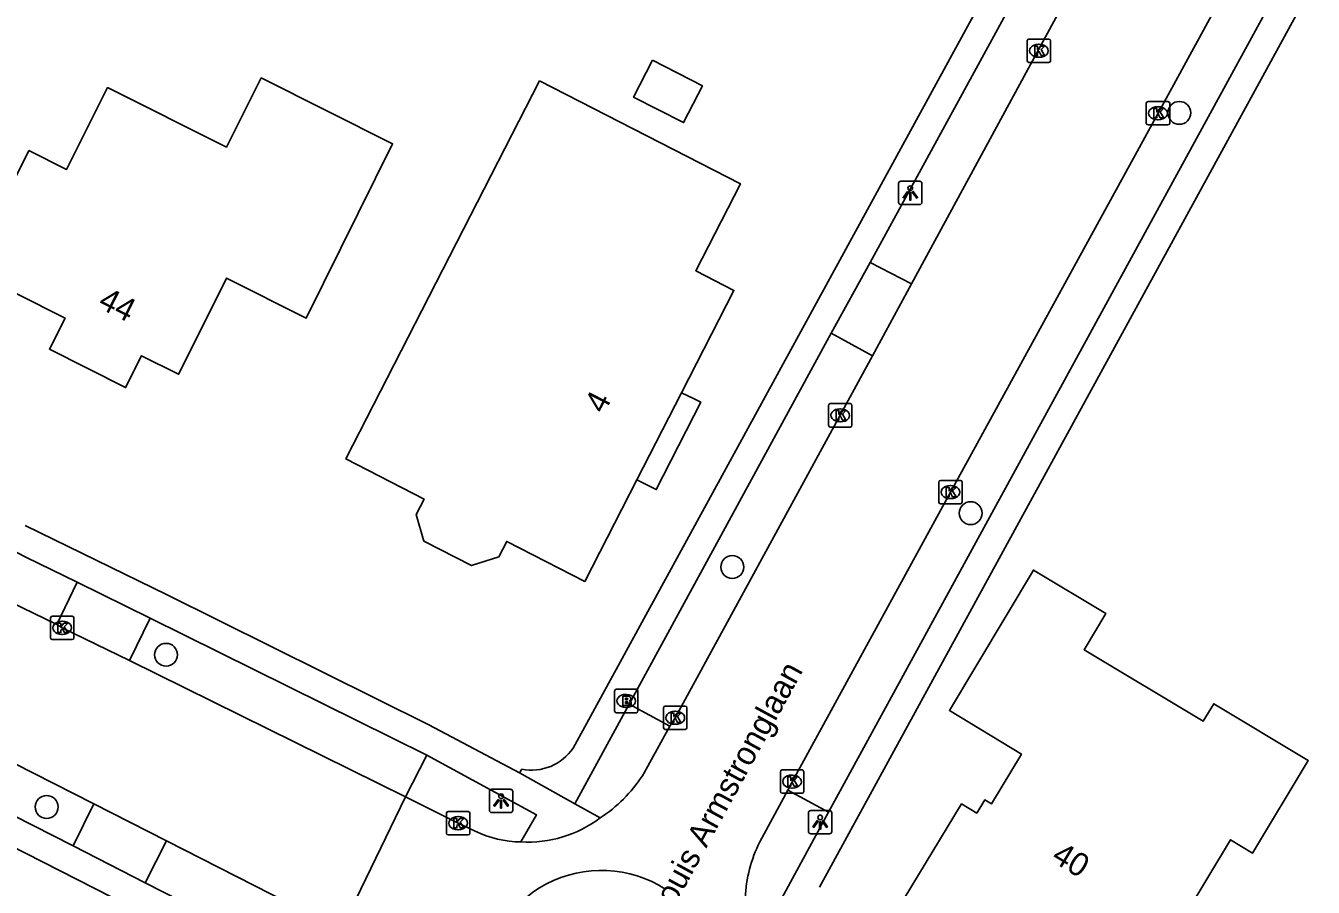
# Model space of a CAD drawing. Extents: x 160457 to 162082, y 388340 to 389736.
# Drawn here: x 160754.6 to 160809.7, y 389409 to 389445.9 of the extents above; entities that cross this region are included whole.
import ezdxf

# ---------------------------------------------------------------- set-up
doc = ezdxf.new("R2010")
doc.units = 0
for name, color, linetype in [('IMGEO_Boom', 7, 'Continuous'), ('IMGEO_Brandkraan', 7, 'Continuous'), ('IMGEO_Kolk', 7, 'Continuous'), ('IMGEO_Lichtpunt', 7, 'Continuous'), ('IMGEO_Openbare_ruimte_label', 7, 'Continuous'), ('IMGEO_Pand', 7, 'Continuous'), ('IMGEO_Pand_nummerreeks', 7, 'Continuous'), ('IMGEO_Pand_overbouw', 7, 'Continuous'), ('IMGEO_Parkeervlak_open', 7, 'Continuous'), ('IMGEO_Rijbaan_lokaal_gesloten', 7, 'Continuous'), ('IMGEO_Rijbaan_lokaal_open', 7, 'Continuous'), ('IMGEO_Voetpad_open', 7, 'Continuous')]:
    doc.layers.add(name, color=color, linetype=linetype)

msp = doc.modelspace()

# ---------------------------------------------------------------- linework, layer by layer
at = {"layer": 'IMGEO_Boom'}
for centre in [(160803.928, 389442.147), (160794.999, 389425.019), (160784.8, 389422.714), (160760.576, 389418.959), (160755.468, 389412.449)]:
    msp.add_circle(centre, 0.489, dxfattribs=at)
at = {"layer": 'IMGEO_Brandkraan'}
for p, q in [((160779.763, 389416.557), (160779.763, 389417.409)), ((160779.838, 389417.483), (160780.69, 389417.483)), ((160780.251, 389417.263), (160780.276, 389417.263)), ((160780.764, 389417.409), (160780.764, 389416.557)), ((160780.274, 389416.703), (160780.249, 389416.703)), ((160780.69, 389416.483), (160779.838, 389416.483))]:
    msp.add_line(p, q, dxfattribs=at)
for points in [[(160779.763, 389416.557), (160779.763, 389417.409)], [(160779.838, 389417.483), (160780.69, 389417.483)], [(160780.764, 389417.409), (160780.764, 389416.557)], [(160780.111, 389417.183), (160780.111, 389416.783), (160780.324, 389416.783)], [(160780.342, 389417.183), (160780.111, 389417.183)], [(160780.29, 389417.102), (160780.236, 389417.102), (160780.236, 389417.026)], [(160780.236, 389417.026), (160780.289, 389417.026)], [(160780.298, 389416.95), (160780.236, 389416.95), (160780.236, 389416.869)], [(160780.236, 389416.869), (160780.298, 389416.869)], [(160780.69, 389416.483), (160779.838, 389416.483)]]:
    msp.add_lwpolyline(points, dxfattribs=at)
for centre, radius, start, end in [((160779.84, 389417.407), 0.0765, 91.552, 178.448), ((160779.84, 389417.407), 0.0765, 91.552, 178.448), ((160780.688, 389417.407), 0.0765, 1.552, 88.448), ((160780.688, 389417.407), 0.0765, 1.552, 88.448), ((160780.291, 389417.064), 0.0379, 267.8285, 90.9355), ((160780.299, 389416.909), 0.0404, 269.8759, 90.5077), ((160780.33, 389417.034), 0.251, 268.6676, 293.5347), ((160780.346, 389417.038), 0.145, 59.4692, 91.5367), ((160780.371, 389417.085), 0.0922, 285.5137, 58.1501), ((160780.376, 389416.893), 0.105, 301.3115, 78.989), ((160779.84, 389416.559), 0.0765, 181.552, 268.448), ((160779.84, 389416.559), 0.0765, 181.552, 268.448), ((160780.688, 389416.559), 0.0765, 271.552, 358.448), ((160780.688, 389416.559), 0.0765, 271.552, 358.448)]:
    msp.add_arc(centre, radius, start, end, dxfattribs=at)
for centre, major_axis, ratio, start_param, end_param in [((160780.25, 389416.983), (-0.387, 0.002), 0.722429, 4.712389, 7.853982), ((160780.275, 389416.983), (-0.39, 0.002), 0.717154, 1.570796, 4.712389)]:
    msp.add_ellipse(centre, major_axis=major_axis, ratio=ratio, start_param=start_param, end_param=end_param, dxfattribs=at)
at = {"layer": 'IMGEO_Kolk'}
for p, q in [((160797.494, 389445.306), (160798.346, 389445.306)), ((160797.419, 389444.38), (160797.419, 389445.232)), ((160797.907, 389445.086), (160797.932, 389445.086)), ((160798.42, 389445.232), (160798.42, 389444.38)), ((160798.346, 389444.306), (160797.494, 389444.306)), ((160797.93, 389444.526), (160797.905, 389444.526)), ((160802.515, 389441.703), (160802.515, 389442.555)), ((160802.59, 389442.629), (160803.442, 389442.629)), ((160803.516, 389442.555), (160803.516, 389441.703)), ((160803.003, 389442.409), (160803.028, 389442.409)), ((160803.442, 389441.629), (160802.59, 389441.629)), ((160803.026, 389441.849), (160803.001, 389441.849)), ((160788.918, 389428.779), (160788.918, 389429.631)), ((160788.993, 389429.705), (160789.845, 389429.705)), ((160789.406, 389429.485), (160789.431, 389429.485)), ((160789.919, 389429.631), (160789.919, 389428.779)), ((160789.429, 389428.925), (160789.404, 389428.925)), ((160789.845, 389428.705), (160788.993, 389428.705)), ((160793.635, 389425.495), (160793.635, 389426.347)), ((160793.71, 389426.421), (160794.562, 389426.421)), ((160794.123, 389426.201), (160794.148, 389426.201)), ((160794.636, 389426.347), (160794.636, 389425.495)), ((160794.146, 389425.641), (160794.121, 389425.641)), ((160794.562, 389425.421), (160793.71, 389425.421)), ((160755.63, 389419.686), (160755.63, 389420.538)), ((160755.705, 389420.612), (160756.557, 389420.612)), ((160756.631, 389420.538), (160756.631, 389419.686)), ((160756.118, 389420.392), (160756.143, 389420.392)), ((160756.557, 389419.612), (160755.705, 389419.612)), ((160756.141, 389419.832), (160756.116, 389419.832)), ((160781.861, 389415.84), (160781.861, 389416.692)), ((160781.936, 389416.766), (160782.788, 389416.766)), ((160782.862, 389416.692), (160782.862, 389415.84)), ((160782.349, 389416.546), (160782.374, 389416.546)), ((160782.788, 389415.766), (160781.936, 389415.766)), ((160782.372, 389415.986), (160782.347, 389415.986)), ((160786.86, 389413.106), (160786.86, 389413.958)), ((160786.935, 389414.032), (160787.787, 389414.032)), ((160787.861, 389413.958), (160787.861, 389413.106)), ((160787.348, 389413.812), (160787.373, 389413.812)), ((160787.787, 389413.032), (160786.935, 389413.032)), ((160787.371, 389413.252), (160787.346, 389413.252)), ((160772.647, 389412.254), (160773.499, 389412.254)), ((160772.572, 389411.328), (160772.572, 389412.18)), ((160773.06, 389412.034), (160773.085, 389412.034)), ((160773.573, 389412.18), (160773.573, 389411.328)), ((160773.499, 389411.254), (160772.647, 389411.254)), ((160773.083, 389411.474), (160773.058, 389411.474))]:
    msp.add_line(p, q, dxfattribs=at)
for points in [[(160797.494, 389445.306), (160798.346, 389445.306)], [(160797.419, 389444.38), (160797.419, 389445.232)], [(160797.74, 389445.006), (160797.863, 389445.006), (160797.863, 389444.855), (160797.993, 389445.006), (160798.157, 389445.006), (160798.011, 389444.855), (160798.164, 389444.606), (160798.012, 389444.606), (160797.927, 389444.77), (160797.863, 389444.703), (160797.863, 389444.606), (160797.74, 389444.606), (160797.74, 389445.006)], [(160798.42, 389445.232), (160798.42, 389444.38)], [(160798.346, 389444.306), (160797.494, 389444.306)], [(160802.515, 389441.703), (160802.515, 389442.555)], [(160802.59, 389442.629), (160803.442, 389442.629)], [(160803.516, 389442.555), (160803.516, 389441.703)], [(160802.836, 389442.329), (160802.959, 389442.329), (160802.959, 389442.178), (160803.089, 389442.329), (160803.253, 389442.329), (160803.107, 389442.178), (160803.26, 389441.929), (160803.108, 389441.929), (160803.023, 389442.093), (160802.959, 389442.026), (160802.959, 389441.929), (160802.836, 389441.929), (160802.836, 389442.329)], [(160803.442, 389441.629), (160802.59, 389441.629)], [(160788.918, 389428.779), (160788.918, 389429.631)], [(160788.993, 389429.705), (160789.845, 389429.705)], [(160789.239, 389429.405), (160789.362, 389429.405), (160789.362, 389429.254), (160789.492, 389429.405), (160789.656, 389429.405), (160789.51, 389429.254), (160789.663, 389429.005), (160789.511, 389429.005), (160789.426, 389429.169), (160789.362, 389429.102), (160789.362, 389429.005), (160789.239, 389429.005), (160789.239, 389429.405)], [(160789.919, 389429.631), (160789.919, 389428.779)], [(160789.845, 389428.705), (160788.993, 389428.705)], [(160793.635, 389425.495), (160793.635, 389426.347)], [(160793.71, 389426.421), (160794.562, 389426.421)], [(160793.956, 389426.121), (160794.079, 389426.121), (160794.079, 389425.97), (160794.209, 389426.121), (160794.373, 389426.121), (160794.227, 389425.97), (160794.38, 389425.721), (160794.228, 389425.721), (160794.143, 389425.885), (160794.079, 389425.818), (160794.079, 389425.721), (160793.956, 389425.721), (160793.956, 389426.121)], [(160794.636, 389426.347), (160794.636, 389425.495)], [(160794.562, 389425.421), (160793.71, 389425.421)], [(160755.63, 389419.686), (160755.63, 389420.538)], [(160755.705, 389420.612), (160756.557, 389420.612)], [(160756.631, 389420.538), (160756.631, 389419.686)], [(160755.951, 389420.312), (160756.074, 389420.312), (160756.074, 389420.161), (160756.204, 389420.312), (160756.368, 389420.312), (160756.222, 389420.161), (160756.375, 389419.912), (160756.223, 389419.912), (160756.138, 389420.076), (160756.074, 389420.009), (160756.074, 389419.912), (160755.951, 389419.912), (160755.951, 389420.312)], [(160756.557, 389419.612), (160755.705, 389419.612)], [(160781.861, 389415.84), (160781.861, 389416.692)], [(160781.936, 389416.766), (160782.788, 389416.766)], [(160782.862, 389416.692), (160782.862, 389415.84)], [(160782.182, 389416.466), (160782.305, 389416.466), (160782.305, 389416.315), (160782.435, 389416.466), (160782.599, 389416.466), (160782.453, 389416.315), (160782.606, 389416.066), (160782.454, 389416.066), (160782.369, 389416.23), (160782.305, 389416.163), (160782.305, 389416.066), (160782.182, 389416.066), (160782.182, 389416.466)], [(160782.788, 389415.766), (160781.936, 389415.766)], [(160786.86, 389413.106), (160786.86, 389413.958)], [(160786.935, 389414.032), (160787.787, 389414.032)], [(160787.861, 389413.958), (160787.861, 389413.106)], [(160787.181, 389413.732), (160787.304, 389413.732), (160787.304, 389413.581), (160787.434, 389413.732), (160787.598, 389413.732), (160787.452, 389413.581), (160787.605, 389413.332), (160787.453, 389413.332), (160787.368, 389413.496), (160787.304, 389413.429), (160787.304, 389413.332), (160787.181, 389413.332), (160787.181, 389413.732)], [(160787.787, 389413.032), (160786.935, 389413.032)], [(160772.647, 389412.254), (160773.499, 389412.254)], [(160772.572, 389411.328), (160772.572, 389412.18)], [(160772.893, 389411.954), (160773.016, 389411.954), (160773.016, 389411.803), (160773.146, 389411.954), (160773.31, 389411.954), (160773.164, 389411.803), (160773.317, 389411.554), (160773.165, 389411.554), (160773.08, 389411.718), (160773.016, 389411.651), (160773.016, 389411.554), (160772.893, 389411.554), (160772.893, 389411.954)], [(160773.573, 389412.18), (160773.573, 389411.328)], [(160773.499, 389411.254), (160772.647, 389411.254)]]:
    msp.add_lwpolyline(points, dxfattribs=at)
for centre, start, end in [((160797.496, 389445.23), 91.552, 178.448), ((160797.496, 389445.23), 91.552, 178.448), ((160798.344, 389445.23), 1.552, 88.448), ((160798.344, 389445.23), 1.552, 88.448), ((160797.496, 389444.382), 181.552, 268.448), ((160797.496, 389444.382), 181.552, 268.448), ((160798.344, 389444.382), 271.552, 358.448), ((160798.344, 389444.382), 271.552, 358.448), ((160802.592, 389442.553), 91.552, 178.448), ((160802.592, 389442.553), 91.552, 178.448), ((160803.44, 389442.553), 1.552, 88.448), ((160803.44, 389442.553), 1.552, 88.448), ((160802.592, 389441.705), 181.552, 268.448), ((160802.592, 389441.705), 181.552, 268.448), ((160803.44, 389441.705), 271.552, 358.448), ((160803.44, 389441.705), 271.552, 358.448), ((160788.995, 389429.629), 91.552, 178.448), ((160788.995, 389429.629), 91.552, 178.448), ((160789.843, 389429.629), 1.552, 88.448), ((160789.843, 389429.629), 1.552, 88.448), ((160788.995, 389428.781), 181.552, 268.448), ((160788.995, 389428.781), 181.552, 268.448), ((160789.843, 389428.781), 271.552, 358.448), ((160789.843, 389428.781), 271.552, 358.448), ((160793.712, 389426.345), 91.552, 178.448), ((160793.712, 389426.345), 91.552, 178.448), ((160794.56, 389426.345), 1.552, 88.448), ((160794.56, 389426.345), 1.552, 88.448), ((160793.712, 389425.497), 181.552, 268.448), ((160793.712, 389425.497), 181.552, 268.448), ((160794.56, 389425.497), 271.552, 358.448), ((160794.56, 389425.497), 271.552, 358.448), ((160755.707, 389420.536), 91.552, 178.448), ((160755.707, 389420.536), 91.552, 178.448), ((160756.555, 389420.536), 1.552, 88.448), ((160756.555, 389420.536), 1.552, 88.448), ((160755.707, 389419.688), 181.552, 268.448), ((160755.707, 389419.688), 181.552, 268.448), ((160756.555, 389419.688), 271.552, 358.448), ((160756.555, 389419.688), 271.552, 358.448), ((160781.938, 389416.69), 91.552, 178.448), ((160781.938, 389416.69), 91.552, 178.448), ((160782.786, 389416.69), 1.552, 88.448), ((160782.786, 389416.69), 1.552, 88.448), ((160781.938, 389415.842), 181.552, 268.448), ((160781.938, 389415.842), 181.552, 268.448), ((160782.786, 389415.842), 271.552, 358.448), ((160782.786, 389415.842), 271.552, 358.448), ((160786.937, 389413.956), 91.552, 178.448), ((160786.937, 389413.956), 91.552, 178.448), ((160787.785, 389413.956), 1.552, 88.448), ((160787.785, 389413.956), 1.552, 88.448), ((160786.937, 389413.108), 181.552, 268.448), ((160786.937, 389413.108), 181.552, 268.448), ((160787.785, 389413.108), 271.552, 358.448), ((160787.785, 389413.108), 271.552, 358.448), ((160772.649, 389412.178), 91.552, 178.448), ((160772.649, 389412.178), 91.552, 178.448), ((160773.497, 389412.178), 1.552, 88.448), ((160773.497, 389412.178), 1.552, 88.448), ((160772.649, 389411.33), 181.552, 268.448), ((160772.649, 389411.33), 181.552, 268.448), ((160773.497, 389411.33), 271.552, 358.448), ((160773.497, 389411.33), 271.552, 358.448)]:
    msp.add_arc(centre, 0.0765, start, end, dxfattribs=at)
for centre, major_axis, ratio, start_param, end_param in [((160797.906, 389444.806), (-0.387, 0.002), 0.722429, 4.712389, 7.853982), ((160797.931, 389444.806), (-0.39, 0.002), 0.717154, 1.570796, 4.712389), ((160803.002, 389442.129), (-0.387, 0.002), 0.722429, 4.712389, 7.853982), ((160803.027, 389442.129), (-0.39, 0.002), 0.717154, 1.570796, 4.712389), ((160789.405, 389429.205), (-0.387, 0.002), 0.722429, 4.712389, 7.853982), ((160789.43, 389429.205), (-0.39, 0.002), 0.717154, 1.570796, 4.712389), ((160794.122, 389425.921), (-0.387, 0.002), 0.722429, 4.712389, 7.853982), ((160794.147, 389425.921), (-0.39, 0.002), 0.717154, 1.570796, 4.712389), ((160756.117, 389420.112), (-0.387, 0.002), 0.722429, 4.712389, 7.853982), ((160756.142, 389420.112), (-0.39, 0.002), 0.717154, 1.570796, 4.712389), ((160782.348, 389416.266), (-0.387, 0.002), 0.722429, 4.712389, 7.853982), ((160782.373, 389416.266), (-0.39, 0.002), 0.717154, 1.570796, 4.712389), ((160787.347, 389413.532), (-0.387, 0.002), 0.722429, 4.712389, 7.853982), ((160787.372, 389413.532), (-0.39, 0.002), 0.717154, 1.570796, 4.712389), ((160773.059, 389411.754), (-0.387, 0.002), 0.722429, 4.712389, 7.853982), ((160773.084, 389411.754), (-0.39, 0.002), 0.717154, 1.570796, 4.712389)]:
    msp.add_ellipse(centre, major_axis=major_axis, ratio=ratio, start_param=start_param, end_param=end_param, dxfattribs=at)
at = {"layer": 'IMGEO_Lichtpunt'}
for p, q in [((160791.918, 389439.124), (160791.918, 389438.317)), ((160791.918, 389439.124), (160791.918, 389438.317)), ((160792.82, 389439.219), (160792.012, 389439.219)), ((160792.82, 389439.219), (160792.012, 389439.219)), ((160792.914, 389438.317), (160792.914, 389439.124)), ((160792.914, 389438.317), (160792.914, 389439.124)), ((160792.012, 389438.223), (160792.82, 389438.223)), ((160792.012, 389438.223), (160792.82, 389438.223)), ((160774.411, 389413.108), (160774.411, 389412.301)), ((160774.411, 389413.108), (160774.411, 389412.301)), ((160775.313, 389413.203), (160774.505, 389413.203)), ((160775.313, 389413.203), (160774.505, 389413.203)), ((160775.407, 389412.301), (160775.407, 389413.108)), ((160775.407, 389412.301), (160775.407, 389413.108)), ((160788.963, 389412.297), (160788.155, 389412.297)), ((160788.963, 389412.297), (160788.155, 389412.297)), ((160774.505, 389412.207), (160775.313, 389412.207)), ((160774.505, 389412.207), (160775.313, 389412.207)), ((160788.061, 389412.202), (160788.061, 389411.395)), ((160788.061, 389412.202), (160788.061, 389411.395)), ((160789.057, 389411.395), (160789.057, 389412.202)), ((160789.057, 389411.395), (160789.057, 389412.202)), ((160788.155, 389411.301), (160788.963, 389411.301)), ((160788.155, 389411.301), (160788.963, 389411.301))]:
    msp.add_line(p, q, dxfattribs=at)
for points in [[(160792.292, 389438.788), (160792.331, 389438.76), (160792.143, 389438.498), (160792.105, 389438.525), (160792.292, 389438.788)], [(160792.394, 389438.74), (160792.441, 389438.74), (160792.441, 389438.418), (160792.394, 389438.418), (160792.394, 389438.74)], [(160792.504, 389438.76), (160792.542, 389438.787), (160792.729, 389438.525), (160792.69, 389438.497), (160792.504, 389438.76)], [(160774.785, 389412.772), (160774.824, 389412.744), (160774.636, 389412.482), (160774.598, 389412.509), (160774.785, 389412.772)], [(160774.887, 389412.724), (160774.934, 389412.724), (160774.934, 389412.402), (160774.887, 389412.402), (160774.887, 389412.724)], [(160774.997, 389412.744), (160775.035, 389412.771), (160775.222, 389412.509), (160775.183, 389412.481), (160774.997, 389412.744)], [(160788.435, 389411.866), (160788.474, 389411.838), (160788.286, 389411.576), (160788.248, 389411.603), (160788.435, 389411.866)], [(160788.537, 389411.818), (160788.584, 389411.818), (160788.584, 389411.496), (160788.537, 389411.496), (160788.537, 389411.818)], [(160788.647, 389411.838), (160788.685, 389411.865), (160788.872, 389411.603), (160788.833, 389411.575), (160788.647, 389411.838)]]:
    msp.add_lwpolyline(points, dxfattribs=at)
for centre in [(160792.417, 389438.922), (160774.91, 389412.906), (160788.56, 389412)]:
    msp.add_circle(centre, 0.0994, dxfattribs=at)
for centre, start, end in [((160792.012, 389439.124), 90, 180), ((160792.012, 389439.124), 90, 180), ((160792.82, 389439.124), 0, 90), ((160792.82, 389439.124), 0, 90), ((160792.012, 389438.317), 180, 270), ((160792.012, 389438.317), 180, 270), ((160792.82, 389438.317), 270, 0), ((160792.82, 389438.317), 270, 360), ((160774.505, 389413.108), 90, 180), ((160774.505, 389413.108), 90, 180), ((160775.313, 389413.108), 0, 90), ((160775.313, 389413.108), 0, 90), ((160774.505, 389412.301), 180, 270), ((160774.505, 389412.301), 180, 270), ((160775.313, 389412.301), 270, 0), ((160775.313, 389412.301), 270, 360), ((160788.155, 389412.202), 90, 180), ((160788.155, 389412.202), 90, 180), ((160788.963, 389412.202), 0, 90), ((160788.963, 389412.202), 0, 90), ((160788.155, 389411.395), 180, 270), ((160788.155, 389411.395), 180, 270), ((160788.963, 389411.395), 270, 0), ((160788.963, 389411.395), 270, 360)]:
    msp.add_arc(centre, 0.0946, start, end, dxfattribs=at)
at = {"layer": 'IMGEO_Pand'}
for points in [[(160781.385, 389444.396), (160783.524, 389443.3), (160782.719, 389441.728), (160780.58, 389442.823), (160781.385, 389444.396)], [(160764.642, 389443.644), (160770.268, 389440.824), (160768.794, 389437.85), (160766.574, 389433.369), (160763.168, 389435.075), (160761.291, 389431.328), (160761.108, 389430.962), (160759.526, 389431.755), (160758.845, 389430.396), (160755.588, 389432.038), (160756.254, 389433.367), (160752.143, 389435.427), (160754.384, 389439.897), (160754.704, 389440.536), (160756.318, 389439.727), (160758.075, 389443.232), (160763.158, 389440.684), (160764.642, 389443.644)], [(160776.556, 389443.514), (160785.15, 389439.112), (160783.239, 389435.39), (160784.869, 389434.553), (160782.628, 389430.172), (160780.72, 389426.443), (160778.498, 389422.099), (160775.152, 389423.813), (160774.815, 389423.155), (160773.645, 389422.777), (160771.607, 389423.822), (160771.28, 389424.966), (160771.617, 389425.624), (160768.27, 389427.338), (160776.556, 389443.514)], [(160802.364, 389404.805), (160802.102, 389404.964), (160797.294, 389407.88), (160796.591, 389406.721), (160796.207, 389406.088), (160792.15, 389408.532), (160794.602, 389412.581), (160795.262, 389412.184), (160795.602, 389412.75), (160795.885, 389412.579), (160797.168, 389414.711), (160794.091, 389416.581), (160797.685, 389422.582), (160800.786, 389420.724), (160799.855, 389419.177), (160804.945, 389416.114), (160805.399, 389416.868), (160809.443, 389414.434), (160807.06, 389410.475), (160806.118, 389411.043), (160802.364, 389404.805)]]:
    msp.add_lwpolyline(points, dxfattribs=at)
at = {"layer": 'IMGEO_Pand_overbouw'}
msp.add_lwpolyline([(160780.72, 389426.443), (160781.262, 389426.171), (160781.547, 389426.028), (160781.84, 389426.614), (160783.158, 389429.19), (160783.451, 389429.769), (160783.163, 389429.915), (160782.628, 389430.172)], close=True, dxfattribs=at)
at = {"layer": 'IMGEO_Parkeervlak_open'}
for points in [[(160780.393, 389416.846), (160782.136, 389415.901)], [(160771.736, 389414.658), (160770.826, 389412.879)], [(160788.924, 389412.219), (160787.174, 389413.168)]]:
    msp.add_lwpolyline(points, dxfattribs=at)
at = {"layer": 'IMGEO_Rijbaan_lokaal_gesloten'}
for points in [[(160807.049, 389461.561), (160806.445, 389460.361), (160798.554, 389446.052), (160792.47, 389434.831)], [(160787.174, 389413.168), (160787.361, 389413.53), (160794.137, 389425.921), (160803.017, 389442.129), (160811.548, 389457.769), (160812.124, 389458.805)], [(160792.47, 389434.831), (160790.801, 389431.756)], [(160790.801, 389431.756), (160789.417, 389429.206), (160782.36, 389416.267), (160782.136, 389415.901)], [(160755.901, 389420.249), (160752.445, 389421.923)], [(160759.016, 389418.717), (160756.131, 389420.112), (160755.901, 389420.249)], [(160770.826, 389412.879), (160759.016, 389418.717)], [(160782.136, 389415.901), (160780.954, 389413.786)], [(160753.225, 389414.745), (160754.066, 389414.316), (160757.491, 389412.589)], [(160770.826, 389412.879), (160768.073, 389407.194)], [(160773.796, 389411.409), (160773.073, 389411.755), (160770.826, 389412.879)], [(160785.978, 389410.955), (160787.174, 389413.168)], [(160757.491, 389412.589), (160760.588, 389411.004)], [(160760.588, 389411.004), (160768.073, 389407.194)]]:
    msp.add_lwpolyline(points, dxfattribs=at)
for centre, radius, start, end in [((160775.759, 389417.17), 6.2, 303.1458, 326.9176), ((160776.056, 389416.081), 5.137, 266.6882, 307.0201), ((160775.828, 389415.694), 4.742, 244.626, 269.1632), ((160791.328, 389408.285), 5.979, 153.4776, 177.3838)]:
    msp.add_arc(centre, radius, start, end, dxfattribs=at)
at = {"layer": 'IMGEO_Rijbaan_lokaal_open'}
msp.add_arc((160779.202, 389404.687), 5.05, 56.9825, 239.3171, dxfattribs=at)
at = {"layer": 'IMGEO_Voetpad_open'}
for points in [[(160777.988, 389414.97), (160805.021, 389464.438)], [(160790.7, 389435.744), (160805.317, 389462.512)], [(160815.622, 389458.574), (160788.539, 389409.013)], [(160813.833, 389457.847), (160788.924, 389412.219)], [(160789.037, 389432.715), (160790.7, 389435.744)], [(160790.7, 389435.744), (160792.47, 389434.831)], [(160780.393, 389416.846), (160789.037, 389432.715)], [(160790.801, 389431.756), (160789.037, 389432.715)], [(160754.547, 389424.496), (160760.627, 389421.527), (160771.811, 389415.969), (160775.693, 389413.905)], [(160754.572, 389423.14), (160756.776, 389422.061)], [(160755.901, 389420.249), (160756.776, 389422.061)], [(160756.776, 389422.061), (160759.898, 389420.533)], [(160759.898, 389420.533), (160759.016, 389418.717)], [(160759.898, 389420.533), (160771.736, 389414.658)], [(160778.069, 389412.588), (160780.393, 389416.846)], [(160771.736, 389414.658), (160776.422, 389412.113), (160775.759, 389410.952)], [(160775.693, 389413.905), (160775.8, 389414.069)], [(160770.88, 389402.151), (160769.281, 389402.965), (160753.091, 389411.21), (160748.123, 389413.716)], [(160775.693, 389413.905), (160778.069, 389412.588)], [(160756.597, 389410.779), (160752.324, 389412.96)], [(160756.597, 389410.779), (160757.491, 389412.589)], [(160779.149, 389411.979), (160778.069, 389412.588)], [(160788.924, 389412.219), (160786.568, 389407.894)], [(160759.683, 389409.196), (160756.597, 389410.779)], [(160760.588, 389411.004), (160759.683, 389409.196)], [(160767.158, 389405.398), (160759.683, 389409.196)]]:
    msp.add_lwpolyline(points, dxfattribs=at)
for centre, radius, start, end in [((160737.504, 389390.883), 36.494, 62.1163, 73.8621), ((160776.228, 389416.136), 2.111, 258.288, 326.4749)]:
    msp.add_arc(centre, radius, start, end, dxfattribs=at)

# ---------------------------------------------------------------- texts
at = {"layer": 'IMGEO_Openbare_ruimte_label'}
msp.add_text('Louis Armstronglaan', height=1, rotation=61.385, dxfattribs=at).set_placement((160781.976, 389407.531))
at = {"layer": 'IMGEO_Pand_nummerreeks'}
for s, rotation, p in [('44', 333.2453, (160757.613, 389433.84)), ('4', 62.9074, (160779.315, 389429.229)), ('40', 328.7628, (160798.406, 389410.153))]:
    msp.add_text(s, height=1, rotation=rotation, dxfattribs=at).set_placement(p)

doc.saveas('drawing.dxf')
